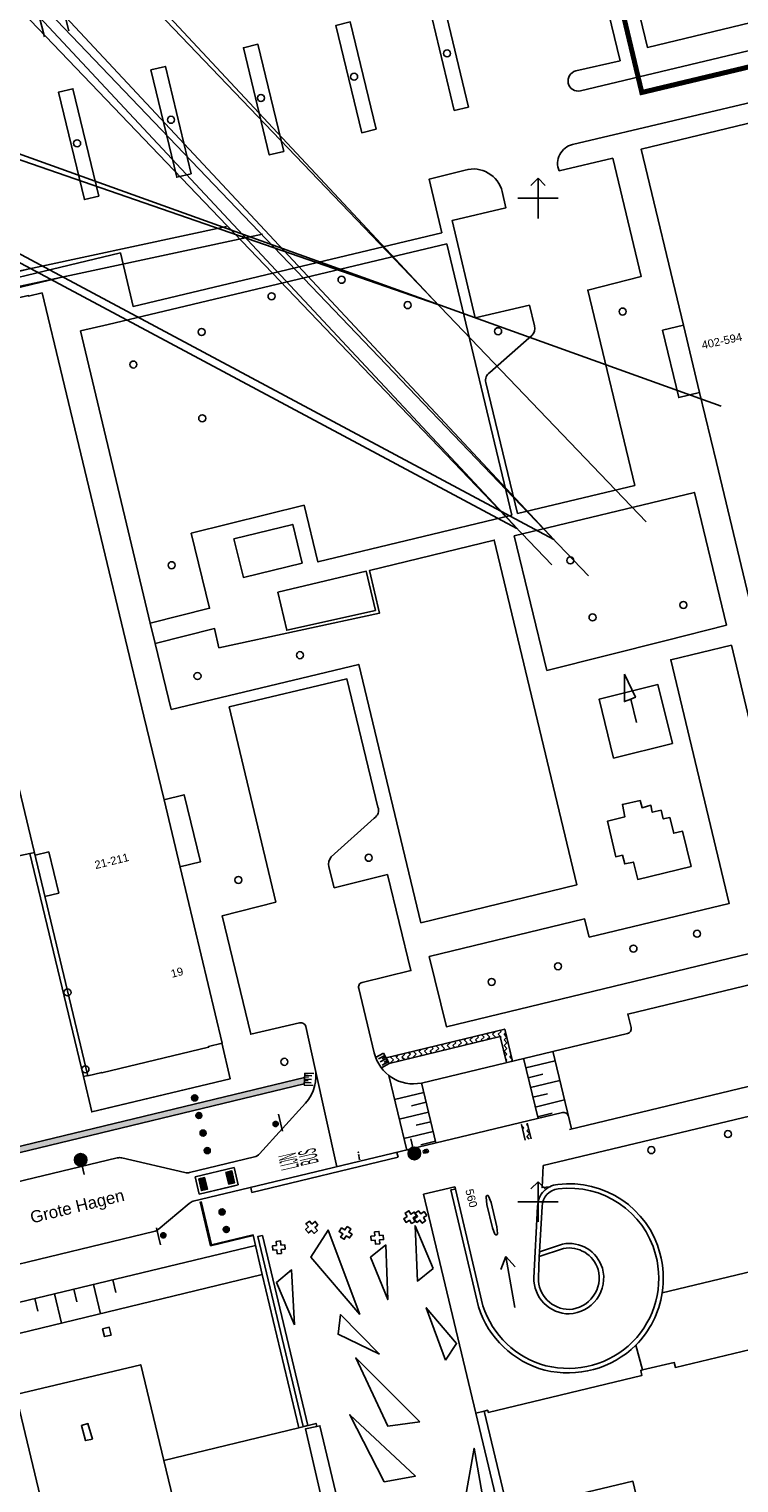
# Model space of a CAD drawing. Header units: millimetres. Extents: x 96940 to 101272, y 432237 to 434659.
# Tile 357 of 398: x 97349 to 97420, y 433472 to 433617. Entities that reach past the tile are written whole.
import ezdxf
from ezdxf.enums import TextEntityAlignment as Align

# ---------------------------------------------------------------- set-up
doc = ezdxf.new("R2010")
doc.units = ezdxf.units.MM
doc.linetypes.add('DASHED', pattern=[19.05, 12.7, -6.35])
for name, color, linetype in [('_R+B WARMTE2-5', 211, 'DASHED'), ('Ondergrond_Nieuw_IP', 8, 'Continuous'), ('R_BN_T_N_HOOGTELIJN', 7, 'Continuous')]:
    doc.layers.add(name, color=color, linetype=linetype)
doc.styles.add('DSV_ARIAL', font='arial.ttf')
doc.styles.add('ii', font='timesbi.ttf', dxfattribs={"height": 0.4})
pattern_1 = [(135, (0, 0), (-0.56568542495, 8e-17), [0.4, -0.4]), (225, (0.56568, 0.56568), (-8e-17, -0.56568542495), [0.4, -0.4])]

# ---------------------------------------------------------------- blocks, each defined once
blk = doc.blocks.new('inrit')
at = {"ltscale": 0.075, "style": 'ii'}
blk.add_text('i', height=0.4, rotation=9.95579, dxfattribs=at).set_placement((-0.061, -0.209))
blk = doc.blocks.new('NUTSKAST')
at = {"color": 0}
blk.add_circle((0, 0), 0.35, dxfattribs=at)
blk = doc.blocks.new('BOOM')
at = {"color": 0}
blk.add_circle((0, 0), 0.35, dxfattribs=at)
blk = doc.blocks.new('MA-paaltje')
at = {"color": 0, "linetype": 'ByBlock', "lineweight": -2}
for radius in [0.3, 0.25, 0.2, 0.15, 0.1, 0.05]:
    blk.add_circle((0, 0), radius, dxfattribs=at)
blk = doc.blocks.new('N_LM-ENKEL')
blk.add_hatch(color=2).paths.add_polyline_path([(-0.62, 0, 1), (0.62, 0, 1)])
at = {"color": 2}
blk.add_line((0.62, 0), (1.5, 0), dxfattribs=at)
blk.add_circle((0, 0), 0.625, dxfattribs=at)
blk = doc.blocks.new('NW_meubilair_verkeersbord')
at = {"layer": 'Ondergrond_Nieuw_IP'}
blk.add_hatch(color=256, dxfattribs=at).paths.add_polyline_path([(-0.25, 0.05, 1), (0.25, -0.05, 1)])
at = {"layer": 'Ondergrond_Nieuw_IP', "linetype": 'Continuous'}
for p, q in [((-0.95, -0.33), (-0.09, -0.49)), ((-0.09, -0.49), (0.76, -0.66))]:
    blk.add_line(p, q, dxfattribs=at)
at = {"layer": 'Ondergrond_Nieuw_IP'}
blk.add_lwpolyline([(-0.25, 0.05, 1), (0.25, -0.05, 1)], format="xyb", close=True, dxfattribs=at)
blk = doc.blocks.new('VelopA CityStyle Oscar BA')
at = {"color": 0, "lineweight": 0, "flags": 128}
for points in [[(101.3, 65.32), (101.3, 65.55)], [(101.37, 65.56), (101.38, 65.56)], [(101.37, 65.55), (101.37, 65.56)], [(101.37, 65.55), (101.37, 65.55)], [(101.37, 65.55), (101.37, 65.55)], [(101.37, 65.55), (101.37, 65.55)], [(101.37, 65.55), (101.37, 65.55)], [(101.38, 65.55), (101.37, 65.55)], [(101.37, 65.33), (101.37, 65.32)], [(101.38, 65.33), (101.37, 65.33)], [(101.37, 65.32), (101.38, 65.31)], [(101.37, 65.32), (101.37, 65.32)], [(101.37, 65.32), (101.37, 65.32)], [(101.37, 65.32), (101.37, 65.32)], [(101.37, 65.32), (101.37, 65.32)], [(101.38, 65.56), (101.39, 65.56)], [(101.38, 65.56), (101.38, 65.56)], [(101.38, 65.56), (101.38, 65.56)], [(101.38, 65.56), (101.38, 65.56)], [(101.38, 65.56), (101.38, 65.56)], [(101.38, 65.54), (101.38, 65.55)], [(101.38, 65.54), (101.38, 65.54)], [(101.38, 65.54), (101.38, 65.54)], [(101.38, 65.54), (101.38, 65.54)], [(101.38, 65.33), (101.38, 65.33)], [(101.38, 65.33), (101.38, 65.33)], [(101.38, 65.33), (101.38, 65.33)], [(101.38, 65.33), (101.38, 65.33)], [(101.38, 65.31), (101.39, 65.31)], [(101.38, 65.31), (101.38, 65.31)], [(101.38, 65.31), (101.38, 65.31)], [(101.38, 65.31), (101.38, 65.31)], [(101.38, 65.31), (101.38, 65.31)], [(101.72, 65.56), (101.73, 65.56)], [(101.72, 65.31), (101.73, 65.31)], [(101.73, 65.56), (101.74, 65.56)], [(101.73, 65.56), (101.73, 65.56)], [(101.73, 65.56), (101.73, 65.56)], [(101.73, 65.56), (101.73, 65.56)], [(101.73, 65.56), (101.73, 65.56)], [(101.74, 65.55), (101.73, 65.54)], [(101.73, 65.54), (101.73, 65.54)], [(101.73, 65.54), (101.73, 65.54)], [(101.73, 65.54), (101.73, 65.54)], [(101.73, 65.33), (101.73, 65.33)], [(101.73, 65.33), (101.73, 65.33)], [(101.73, 65.33), (101.73, 65.33)], [(101.74, 65.33), (101.73, 65.33)], [(101.73, 65.31), (101.74, 65.32)], [(101.73, 65.31), (101.73, 65.31)], [(101.73, 65.31), (101.73, 65.31)], [(101.73, 65.31), (101.73, 65.31)], [(101.73, 65.31), (101.73, 65.31)], [(101.74, 65.56), (101.74, 65.55)], [(101.74, 65.55), (101.74, 65.55)], [(101.74, 65.55), (101.74, 65.55)], [(101.74, 65.55), (101.74, 65.55)], [(101.74, 65.55), (101.74, 65.55)], [(101.74, 65.55), (101.74, 65.55)], [(101.74, 65.33), (101.74, 65.33)], [(101.74, 65.32), (101.74, 65.33)], [(101.74, 65.32), (101.74, 65.32)], [(101.74, 65.32), (101.74, 65.32)], [(101.74, 65.32), (101.74, 65.32)], [(101.74, 65.32), (101.74, 65.32)], [(101.81, 65.55), (101.81, 65.32)]]:
    blk.add_lwpolyline(points, dxfattribs=at)
at = {"color": 0, "lineweight": 0}
for points in [[(101.31, 65.56), (101.31, 65.55), (101.3, 65.55), (101.3, 65.55)], [(101.31, 65.32), (101.31, 65.32), (101.3, 65.32), (101.3, 65.32)], [(101.8, 65.56), (101.64, 65.61), (101.47, 65.61), (101.31, 65.56)], [(101.31, 65.55), (101.46, 65.45), (101.65, 65.45), (101.8, 65.55)], [(101.31, 65.32), (101.46, 65.42), (101.65, 65.42), (101.8, 65.32)], [(101.8, 65.32), (101.64, 65.26), (101.47, 65.26), (101.31, 65.32)], [(101.81, 65.55), (101.81, 65.55), (101.81, 65.55), (101.8, 65.56)], [(101.81, 65.32), (101.81, 65.32), (101.81, 65.32), (101.8, 65.32)]]:
    blk.add_open_spline(points, degree=3, dxfattribs=at)
for points, knots in [([(101.73, 65.54), (101.72, 65.54), (101.72, 65.54), (101.71, 65.53), (101.71, 65.53), (101.7, 65.53), (101.7, 65.53), (101.69, 65.53), (101.69, 65.52), (101.68, 65.52), (101.68, 65.52), (101.67, 65.52), (101.67, 65.52), (101.66, 65.51), (101.65, 65.51), (101.65, 65.51), (101.64, 65.51), (101.63, 65.51), (101.63, 65.51), (101.62, 65.51), (101.62, 65.51), (101.61, 65.5), (101.6, 65.5), (101.6, 65.5), (101.59, 65.5), (101.58, 65.5), (101.58, 65.5), (101.57, 65.5), (101.57, 65.5), (101.56, 65.5), (101.55, 65.5), (101.55, 65.5), (101.54, 65.5), (101.53, 65.5), (101.53, 65.5), (101.52, 65.5), (101.52, 65.5), (101.51, 65.5), (101.5, 65.5), (101.5, 65.51), (101.49, 65.51), (101.49, 65.51), (101.48, 65.51), (101.47, 65.51), (101.47, 65.51), (101.46, 65.51), (101.46, 65.51), (101.45, 65.51), (101.45, 65.52), (101.44, 65.52), (101.43, 65.52), (101.43, 65.52), (101.42, 65.52), (101.42, 65.52), (101.41, 65.53), (101.41, 65.53), (101.4, 65.53), (101.4, 65.53), (101.39, 65.54), (101.39, 65.54), (101.38, 65.54)], [0, 0, 0, 0, 1, 1, 1, 2, 2, 2, 3, 3, 3, 4, 4, 4, 5, 5, 5, 6, 6, 6, 7, 7, 7, 8, 8, 8, 9, 9, 9, 10, 10, 10, 11, 11, 11, 12, 12, 12, 13, 13, 13, 14, 14, 14, 15, 15, 15, 16, 16, 16, 17, 17, 17, 18, 18, 18, 19, 19, 19, 20, 20, 20, 20]), ([(101.73, 65.33), (101.72, 65.33), (101.72, 65.34), (101.71, 65.34), (101.71, 65.34), (101.7, 65.34), (101.7, 65.35), (101.69, 65.35), (101.69, 65.35), (101.68, 65.35), (101.68, 65.35), (101.67, 65.35), (101.67, 65.36), (101.66, 65.36), (101.65, 65.36), (101.65, 65.36), (101.64, 65.36), (101.63, 65.36), (101.63, 65.36), (101.62, 65.37), (101.62, 65.37), (101.61, 65.37), (101.6, 65.37), (101.6, 65.37), (101.59, 65.37), (101.58, 65.37), (101.58, 65.37), (101.57, 65.37), (101.57, 65.37), (101.56, 65.37), (101.55, 65.37), (101.55, 65.37), (101.54, 65.37), (101.53, 65.37), (101.53, 65.37), (101.52, 65.37), (101.52, 65.37), (101.51, 65.37), (101.5, 65.37), (101.5, 65.37), (101.49, 65.37), (101.49, 65.37), (101.48, 65.36), (101.47, 65.36), (101.47, 65.36), (101.46, 65.36), (101.46, 65.36), (101.45, 65.36), (101.45, 65.36), (101.44, 65.35), (101.43, 65.35), (101.43, 65.35), (101.42, 65.35), (101.42, 65.35), (101.41, 65.35), (101.41, 65.34), (101.4, 65.34), (101.4, 65.34), (101.39, 65.34), (101.39, 65.33), (101.38, 65.33)], [0, 0, 0, 0, 1, 1, 1, 2, 2, 2, 3, 3, 3, 4, 4, 4, 5, 5, 5, 6, 6, 6, 7, 7, 7, 8, 8, 8, 9, 9, 9, 10, 10, 10, 11, 11, 11, 12, 12, 12, 13, 13, 13, 14, 14, 14, 15, 15, 15, 16, 16, 16, 17, 17, 17, 18, 18, 18, 19, 19, 19, 20, 20, 20, 20]), ([(101.39, 65.56), (101.39, 65.57), (101.4, 65.57), (101.41, 65.57), (101.42, 65.57), (101.43, 65.57), (101.44, 65.57), (101.44, 65.57), (101.45, 65.58), (101.46, 65.58), (101.46, 65.58), (101.47, 65.58), (101.48, 65.58), (101.48, 65.58), (101.49, 65.58), (101.5, 65.58), (101.5, 65.58), (101.51, 65.58), (101.52, 65.58), (101.52, 65.58), (101.53, 65.58), (101.54, 65.58), (101.55, 65.58), (101.55, 65.58), (101.56, 65.58), (101.57, 65.58), (101.57, 65.58), (101.58, 65.58), (101.59, 65.58), (101.6, 65.58), (101.6, 65.58), (101.61, 65.58), (101.62, 65.58), (101.62, 65.58), (101.63, 65.58), (101.64, 65.58), (101.64, 65.58), (101.65, 65.58), (101.66, 65.58), (101.66, 65.58), (101.67, 65.57), (101.68, 65.57), (101.68, 65.57), (101.69, 65.57), (101.7, 65.57), (101.7, 65.57), (101.71, 65.57), (101.72, 65.56), (101.72, 65.56)], [0, 0, 0, 0, 1, 1, 1, 2, 2, 2, 3, 3, 3, 4, 4, 4, 5, 5, 5, 6, 6, 6, 7, 7, 7, 8, 8, 8, 9, 9, 9, 10, 10, 10, 11, 11, 11, 12, 12, 12, 13, 13, 13, 14, 14, 14, 15, 15, 15, 16, 16, 16, 16]), ([(101.39, 65.31), (101.39, 65.31), (101.4, 65.31), (101.41, 65.3), (101.42, 65.3), (101.43, 65.3), (101.44, 65.3), (101.44, 65.3), (101.45, 65.3), (101.46, 65.3), (101.46, 65.29), (101.47, 65.29), (101.48, 65.29), (101.48, 65.29), (101.49, 65.29), (101.5, 65.29), (101.5, 65.29), (101.51, 65.29), (101.52, 65.29), (101.52, 65.29), (101.53, 65.29), (101.54, 65.29), (101.55, 65.29), (101.55, 65.29), (101.56, 65.29), (101.57, 65.29), (101.57, 65.29), (101.58, 65.29), (101.59, 65.29), (101.6, 65.29), (101.6, 65.29), (101.61, 65.29), (101.62, 65.29), (101.62, 65.29), (101.63, 65.29), (101.64, 65.29), (101.64, 65.29), (101.65, 65.3), (101.66, 65.3), (101.66, 65.3), (101.67, 65.3), (101.68, 65.3), (101.68, 65.3), (101.69, 65.3), (101.7, 65.3), (101.7, 65.3), (101.71, 65.31), (101.72, 65.31), (101.72, 65.31)], [0, 0, 0, 0, 1, 1, 1, 2, 2, 2, 3, 3, 3, 4, 4, 4, 5, 5, 5, 6, 6, 6, 7, 7, 7, 8, 8, 8, 9, 9, 9, 10, 10, 10, 11, 11, 11, 12, 12, 12, 13, 13, 13, 14, 14, 14, 15, 15, 15, 16, 16, 16, 16])]:
    blk.add_open_spline(points, degree=3, knots=knots, dxfattribs=at)

msp = doc.modelspace()

# ---------------------------------------------------------------- hatches: boundary and pattern name
at = {"layer": 'Ondergrond_Nieuw_IP'}
h = msp.add_hatch(dxfattribs=at)
h.set_pattern_fill('DSV1_17', color=256, scale=0.4, angle=90, style=0)
h.set_pattern_definition(pattern_1)
h.paths.add_polyline_path([(97397.44027, 433514.02529), (97396.67246, 433517.20607), (97384.85519, 433514.35351), (97385.15388, 433513.80838), (97396.23001, 433516.48203), (97396.85499, 433513.88447)])
h = msp.add_hatch(dxfattribs=at)
h.set_pattern_fill('DSV1_17', color=256, scale=0.4, angle=90, style=0)
h.set_pattern_definition(pattern_1)
h.paths.add_polyline_path([(97346.99004, 433508.36149), (97331.53813, 433504.63157, 0.016658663), (97331.92903, 433504.10869), (97346.54758, 433507.63745), (97347.26568, 433504.66258), (97376.68131, 433511.76319), (97376.72019, 433512.38981), (97347.70814, 433505.38662)])
h = msp.add_hatch(dxfattribs=at)
h.set_pattern_fill('DSV1_17', color=256, scale=0.4, angle=90, style=0)
h.set_pattern_definition(pattern_1)
h.paths.add_polyline_path([(97398.34633, 433507.71474), (97398.92974, 433507.85487), (97399.3032, 433506.29985), (97398.72175, 433506.1595)])

# ---------------------------------------------------------------- linework, layer by layer
at = {"layer": '_R+B WARMTE2-5', "ltscale": 0.01, "const_width": 0.5, "flags": 128}
msp.add_lwpolyline([(97404.71543, 433634.12206), (97410.34378, 433610.54443), (97484.19527, 433628.17396)], dxfattribs=at)
at = {"layer": 'Ondergrond_Nieuw_IP'}
for p, q in [((97350.78562, 433616.09834), (97349.5492, 433620.94432)), ((97353.2182, 433616.67651), (97351.98178, 433621.52246)), ((97400, 433602), (97399.29289, 433601.29289)), ((97400, 433602), (97400.70711, 433601.29289)), ((97400, 433600), (97400, 433602)), ((97400, 433600), (97398, 433600)), ((97400, 433600), (97400, 433598)), ((97400, 433600), (97402, 433600)), ((97349.85451, 433534.55149), (97351.24451, 433534.88149)), ((97351.24451, 433534.88149), (97352.23451, 433530.75149)), ((97343.9, 433533.55), (97349.33, 433534.712)), ((97352.23451, 433530.75149), (97350.84239, 433530.431)), ((97384.85519, 433514.35351), (97396.67246, 433517.20607)), ((97385.15388, 433513.80838), (97396.23001, 433516.48203)), ((97396.85692, 433513.88494), (97396.23001, 433516.48203)), ((97397.44027, 433514.02529), (97396.67246, 433517.20607)), ((97401.47139, 433515.01962), (97403.33285, 433507.26763)), ((97377.759, 433513.405), (97379.9528, 433503.50242)), ((97398.55431, 433514.31915), (97399.99569, 433508.31659)), ((97398.7878, 433513.34679), (97401.70488, 433514.04726)), ((97347.26568, 433504.66258), (97376.68131, 433511.76319)), ((97347.70814, 433505.38662), (97376.72019, 433512.38981)), ((97385.12684, 433512.59249), (97386.90896, 433505.17324)), ((97388.38465, 433511.87442), (97389.82599, 433505.87389)), ((97399.02129, 433512.37443), (97400.47983, 433512.72467)), ((97399.25478, 433511.40207), (97402.17186, 433512.10254)), ((97388.61821, 433510.90208), (97385.70118, 433510.20141)), ((97399.48827, 433510.42971), (97400.94681, 433510.77995)), ((97372.22537, 433504.78674), (97376.8169, 433509.84535)), ((97389.08533, 433508.9574), (97386.1683, 433508.25672)), ((97388.85177, 433509.92974), (97387.39326, 433509.5794)), ((97399.72176, 433509.45735), (97402.63884, 433510.15782)), ((97399.95525, 433508.48499), (97401.41379, 433508.83523)), ((97389.31889, 433507.98505), (97387.86037, 433507.63472)), ((97398.72175, 433506.1595), (97398.34633, 433507.71474)), ((97399.305, 433506.30029), (97398.92974, 433507.85487)), ((97403.02618, 433508.53026), (97403.3296, 433507.26685)), ((97389.55244, 433507.01271), (97386.63542, 433506.31203)), ((97389.786, 433506.04037), (97388.32749, 433505.69003)), ((97365.25623, 433502.9343), (97371.71846, 433504.48649)), ((97386.05403, 433504.45367), (97371.46876, 433500.95081)), ((97358.05619, 433504.38789), (97341.9134, 433500.51121)), ((97364.79668, 433502.93252), (97358.5157, 433504.38967)), ((97369.69533, 433503.44502), (97365.80602, 433502.511)), ((97369.03037, 433502.35976), (97369.47367, 433503.08328)), ((97369.69533, 433503.44503), (97370.11565, 433501.69478)), ((97370.11565, 433501.69478), (97369.69533, 433503.44503)), ((97365.62899, 433500.06193), (97371.99153, 433501.59017)), ((97365.80602, 433502.511), (97366.22634, 433500.76076)), ((97366.8913, 433501.84604), (97366.16778, 433502.28935)), ((97366.22634, 433500.76076), (97370.11565, 433501.69478)), ((97366.22634, 433500.76076), (97369.72681, 433501.6014)), ((97366.44799, 433501.12252), (97366.8913, 433501.84604)), ((97369.75389, 433501.91645), (97369.03037, 433502.35976)), ((97400, 433502), (97399.29289, 433501.29289)), ((97400, 433502), (97400.70711, 433501.29289)), ((97400, 433500), (97400, 433502)), ((97371.46876, 433500.95081), (97371.35208, 433501.43658)), ((97362.11458, 433497.24364), (97365.21882, 433499.85484)), ((97366.30197, 433500.01788), (97367.35868, 433495.61766)), ((97366.3992, 433500.04124), (97367.43256, 433495.73825)), ((97400, 433500), (97398, 433500)), ((97400, 433500), (97400, 433498)), ((97400, 433500), (97402, 433500)), ((97361.70437, 433497.03655), (97334.16208, 433490.42228)), ((97371.61507, 433496.63983), (97367.35868, 433495.61766)), ((97371.59172, 433496.73707), (97367.43256, 433495.73825)), ((97371.59172, 433496.73707), (97367.43256, 433495.73825)), ((97371.59172, 433496.73707), (97371.61414, 433496.63961)), ((97371.59172, 433496.73707), (97371.61414, 433496.63961))]:
    msp.add_line(p, q, dxfattribs=at)
at = {"layer": 'Ondergrond_Nieuw_IP', "color": 7, "linetype": 'Continuous'}
for p, q in [((97384.5943, 433514.82964), (97383.80502, 433514.39717)), ((97384.10675, 433514.25605), (97384.72344, 433514.59396)), ((97384.5943, 433514.82964), (97385.17093, 433513.77727)), ((97384.27419, 433513.96741), (97384.88374, 433514.30141)), ((97385.17093, 433513.77727), (97384.38165, 433513.34479)), ((97384.4504, 433513.63448), (97385.06473, 433513.97109)), ((97384.46601, 433514.25862), (97384.80531, 433514.44454)), ((97384.64491, 433513.93228), (97384.98415, 433514.11816)), ((97376.67398, 433511.64515), (97376.74831, 433512.84285)), ((97377.39247, 433511.86983), (97376.69063, 433511.91338)), ((97377.08734, 433512.05947), (97376.70118, 433512.08343)), ((97377.40501, 433512.20328), (97376.71129, 433512.24633)), ((97377.11031, 433512.43093), (97376.72423, 433512.45489)), ((97377.43378, 433512.57888), (97376.73462, 433512.62226)), ((97376.74831, 433512.84285), (97377.64658, 433512.78711)), ((97376.67398, 433511.64515), (97377.57226, 433511.58941))]:
    msp.add_line(p, q, dxfattribs=at)
at = {"layer": 'Ondergrond_Nieuw_IP', "ltscale": 0.5}
msp.add_line((97372.505, 433492.767), (97339.209, 433484.709), dxfattribs=at)
at = {"layer": 'Ondergrond_Nieuw_IP', "linetype": 'Continuous'}
for p, q in [((97355.66739, 433491.78056), (97356.37348, 433488.86299)), ((97357.61216, 433492.24736), (97357.91714, 433490.98716)), ((97349.83309, 433490.38018), (97350.13808, 433489.11999)), ((97351.77786, 433490.84698), (97352.48571, 433487.92211)), ((97353.72263, 433491.31377), (97354.02761, 433490.05357))]:
    msp.add_line(p, q, dxfattribs=at)
at = {"layer": 'Ondergrond_Nieuw_IP'}
for points in [[(97404.23, 433610.7), (97435.56, 433618.17), (97438.54, 433618.65), (97557.18, 433647.09)], [(97405.944, 433635.534), (97410.9, 433615.04), (97466.29, 433628.4)], [(97397.77, 433633.24), (97399.08, 433627.94), (97404.42, 433629.18), (97408.17, 433613.71), (97403.77, 433612.69)], [(97393.077, 433609.098), (97390.503, 433619.792), (97389.064, 433619.446), (97391.638, 433608.751), (97393.077, 433609.098)], [(97383.86, 433606.88), (97381.286, 433617.575), (97379.848, 433617.228), (97382.421, 433606.534), (97383.86, 433606.88)], [(97374.643, 433604.662), (97372.07, 433615.357), (97370.631, 433615.01), (97373.204, 433604.316), (97374.643, 433604.662)], [(97365.426, 433602.444), (97362.853, 433613.139), (97361.414, 433612.793), (97363.987, 433602.098), (97365.426, 433602.444)], [(97356.209, 433600.226), (97353.636, 433610.921), (97352.203, 433610.577), (97354.771, 433599.88), (97356.209, 433600.226)], [(97403.43, 433605.37), (97423.7, 433610.16), (97424.164, 433608.217)], [(97423.64, 433608.11), (97410.28, 433604.9), (97414.492, 433587.361), (97416.107, 433580.639), (97417.776, 433573.689)], [(97409.65, 433571.39), (97404.96, 433590.85), (97410.29, 433592.21), (97407.44, 433604), (97402.09, 433602.74)], [(97338.71, 433589.85), (97358.36, 433594.56), (97359.63, 433589.23), (97390.4, 433596.57), (97389.13, 433601.9), (97392.74, 433602.82)], [(97396.43, 433600.67), (97396.8, 433599.06), (97391.45, 433597.8), (97393.74, 433588.08), (97399.14, 433589.35), (97399.64, 433587.28)], [(97357.142, 433587.434), (97390.89, 433595.45), (97397.4, 433568.44)], [(97350.56331, 433590.58619), (97349.19482, 433590.25193), (97349.18319, 433590.30056), (97338.55328, 433587.7594), (97338.56723, 433587.70104), (97337.18866, 433587.38108), (97355.12506, 433512.56787), (97356.50275, 433512.91085), (97356.51682, 433512.85252), (97367.15651, 433515.41858), (97367.14245, 433515.47691), (97368.51985, 433515.81179)], [(97350.56331, 433590.58619), (97360.71285, 433548.39579)], [(97357.142, 433587.434), (97354.39, 433586.78), (97361.34, 433557.68)], [(97414.492, 433587.361), (97412.41, 433586.85), (97414.03, 433580.14), (97416.107, 433580.639)], [(97399.37, 433586.33), (97395.19, 433582.64)], [(97394.79, 433581.64), (97397.95, 433568.58)], [(97417.776, 433573.689), (97428.24, 433530.12)], [(97397.95, 433568.58), (97409.65, 433571.39)], [(97400.86, 433552.96), (97397.63, 433566.36), (97415.58, 433570.7), (97418.78, 433557.46)], [(97361.34, 433557.68), (97367.25, 433559.16), (97365.42, 433566.62), (97376.68, 433569.41), (97378.06, 433563.77), (97397.4, 433568.44)], [(97376.49, 433563.63), (97370.63, 433562.22), (97369.68, 433566.07), (97375.55, 433567.5), (97376.49, 433563.63)], [(97361.82, 433555.65), (97367.75, 433557.13), (97368.19, 433555.22), (97384.2, 433558.67), (97383.19, 433562.9), (97395.63, 433565.94), (97403.85, 433531.59), (97388.3, 433527.82)], [(97383.8, 433558.92), (97374.941, 433556.965), (97374.07, 433560.74), (97382.88, 433562.84), (97383.8, 433558.92)], [(97361.34, 433557.68), (97361.82, 433555.65)], [(97400.86, 433552.96), (97412.773, 433555.951), (97418.78, 433557.46)], [(97400.86, 433552.96), (97412.773, 433555.951), (97418.78, 433557.46)], [(97400.86, 433552.96), (97412.773, 433555.951), (97418.78, 433557.46)], [(97361.82, 433555.65), (97363.42, 433549.08)], [(97405.09, 433526.39), (97419.05, 433529.72), (97413.23, 433554.02), (97419.29, 433555.47)], [(97405.09, 433526.39), (97419.05, 433529.72), (97413.23, 433554.02), (97419.29, 433555.47)], [(97405.09, 433526.39), (97419.05, 433529.72), (97413.23, 433554.02), (97419.29, 433555.47)], [(97419.29, 433555.47), (97426.28, 433526)], [(97363.42, 433549.08), (97382.12, 433553.56), (97388.3, 433527.82)], [(97408.603, 433552.591), (97408.611, 433549.849), (97409.233, 433550.096), (97409.701, 433550.282), (97408.603, 433552.591)], [(97376.23, 433517.85), (97371.36, 433516.71), (97368.52, 433528.52), (97373.85, 433529.87), (97369.21, 433549.32), (97380.94, 433552.12), (97384.03, 433539.35)], [(97413.408, 433545.677), (97407.536, 433544.217), (97406.076, 433550.09), (97411.948, 433551.55), (97413.408, 433545.677)], [(97413.408, 433545.677), (97407.536, 433544.217), (97406.076, 433550.09), (97411.948, 433551.55), (97413.408, 433545.677)], [(97409.819, 433547.771), (97409.233, 433550.096)], [(97360.71285, 433548.39579), (97362.71185, 433540.05179), (97364.31685, 433533.35079), (97368.51985, 433515.81179)], [(97362.682, 433540.08), (97364.72, 433540.57), (97366.34, 433533.88), (97364.287, 433533.379)], [(97415.253, 433533.411), (97409.931, 433532.13), (97409.51, 433533.866), (97408.635, 433533.687), (97408.417, 433534.54), (97407.738, 433534.398), (97406.908, 433537.924), (97408.652, 433538.373), (97408.411, 433539.608), (97410.167, 433539.992), (97410.369, 433539.272), (97411.246, 433539.526), (97411.389, 433538.833), (97412.263, 433539.033), (97412.482, 433538.162), (97413.146, 433538.293), (97413.528, 433536.731), (97414.4, 433536.93), (97415.253, 433533.411)], [(97383.66, 433538.25), (97379.39, 433534.38)], [(97349.33, 433534.712), (97349.828, 433534.818)], [(97349.33, 433534.712), (97354.67, 433512.5)], [(97379.14, 433533.39), (97379.68, 433531.31), (97384.98, 433532.62), (97387.32, 433523.05), (97382.464, 433521.872)], [(97389.16, 433524.45), (97404.64, 433528.2), (97405.09, 433526.39)], [(97389.16, 433524.45), (97390.86, 433517.45), (97426.28, 433526)], [(97409.266, 433517.377), (97408.943, 433518.713), (97433.99, 433524.76), (97434.29, 433523.51)], [(97382.124, 433521.254), (97383.677, 433514.85)], [(97388.391, 433511.848), (97408.906, 433516.784)], [(97368.49, 433515.84), (97369.31, 433512.28), (97355.51, 433508.97)], [(97403.13513, 433507.22015), (97428.946, 433513.419), (97429.45, 433513.54)], [(97354.67, 433512.5), (97355.13, 433512.6)], [(97354.67, 433512.5), (97355.51, 433508.97)], [(97400.514, 433503.62), (97408.16, 433505.44), (97429.55, 433510.57), (97434.096, 433511.662)], [(97371.99153, 433501.59017), (97402.42323, 433508.89967)], [(97386.05337, 433504.45352), (97385.93661, 433504.93969)], [(97401.163, 433501.513), (97400.401, 433501.429), (97400.514, 433503.62)], [(97388.587, 433500.765), (97391.708, 433501.512)], [(97388.587, 433500.765), (97393.792, 433478.94)], [(97394.07, 433489.544), (97391.315, 433501.191), (97391.763, 433501.282)], [(97394.07, 433489.544), (97391.315, 433501.191), (97391.763, 433501.282)], [(97391.708, 433501.512), (97391.763, 433501.282)], [(97391.763, 433501.282), (97394.508, 433489.647)], [(97395.699, 433496.797), (97395.458, 433497.411), (97394.905, 433499.759), (97394.829, 433500.485)], [(97395.074, 433500.562), (97395.322, 433499.928), (97395.892, 433497.514), (97395.962, 433496.851)], [(97387.883, 433498.628), (97387.542, 433498.404), (97387.75, 433498.064), (97387.396, 433497.852), (97387.182, 433498.179), (97386.842, 433497.96), (97386.61, 433498.33), (97386.938, 433498.558), (97386.742, 433498.888), (97387.118, 433499.124), (97387.318, 433498.78), (97387.652, 433498.988), (97387.883, 433498.628)], [(97388.9, 433498.662), (97388.583, 433498.442), (97388.793, 433498.129), (97388.458, 433497.871), (97388.22, 433498.199), (97387.903, 433497.959), (97387.655, 433498.302), (97387.997, 433498.559), (97387.757, 433498.879), (97388.081, 433499.123), (97388.317, 433498.798), (97388.637, 433499.032), (97388.9, 433498.662)], [(97399.96, 433499.559), (97399.58, 433492.445)], [(97400.41, 433499.555), (97400.139, 433495.032), (97400.119, 433494.55)], [(97378.055, 433497.691), (97377.759, 433497.45), (97378.004, 433497.144), (97377.692, 433496.868), (97377.4, 433497.168), (97377.107, 433496.919), (97376.821, 433497.265), (97377.11, 433497.503), (97376.849, 433497.802), (97377.199, 433498.094), (97377.458, 433497.791), (97377.782, 433498.05), (97378.055, 433497.691)], [(97382.234, 433488.776), (97377.346, 433494.48), (97379.064, 433497.193), (97382.234, 433488.776)], [(97380.968, 433497.55), (97381.335, 433497.329), (97381.127, 433496.98), (97381.465, 433496.776), (97381.213, 433496.407), (97380.881, 433496.612), (97380.674, 433496.283), (97380.319, 433496.496), (97380.522, 433496.83), (97380.172, 433497.042), (97380.415, 433497.409), (97380.754, 433497.212), (97380.968, 433497.55)], [(97389.533, 433493.355), (97387.74, 433497.62), (97387.971, 433492.109), (97389.533, 433493.355)], [(97371.606, 433496.675), (97372.505, 433492.767)], [(97372.516, 433496.656), (97377.057, 433477.728), (97376.596, 433477.618), (97372.055, 433496.545), (97372.516, 433496.656)], [(97374.794, 433495.298), (97374.396, 433495.265), (97374.422, 433494.867), (97373.985, 433494.834), (97373.945, 433495.234), (97373.565, 433495.204), (97373.527, 433495.631), (97373.925, 433495.668), (97373.893, 433496.07), (97374.325, 433496.111), (97374.37, 433495.695), (97374.765, 433495.715), (97374.794, 433495.298)], [(97383.736, 433496.622), (97383.342, 433496.582), (97383.379, 433496.16), (97383.773, 433496.184), (97383.801, 433495.791), (97384.217, 433495.818), (97384.189, 433496.217), (97384.609, 433496.245), (97384.557, 433496.675), (97384.184, 433496.648), (97384.143, 433497.06), (97383.707, 433497.016), (97383.736, 433496.622)], [(97402.439, 433495.802), (97400.139, 433495.032)], [(97384.831, 433495.731), (97385.014, 433490.265), (97383.304, 433494.493), (97384.831, 433495.731)], [(97396.28626, 433493.27205), (97396.78785, 433494.56483)], [(97397.693, 433489.495), (97396.78785, 433494.56483)], [(97396.78785, 433494.56483), (97397.70581, 433493.52549)], [(97400.03, 433492.421), (97400.119, 433494.55), (97402.522, 433495.36)], [(97375.709, 433487.748), (97373.918, 433491.966), (97375.425, 433493.224), (97375.709, 433487.748)], [(97433.982, 433490.948), (97434.138, 433490.296), (97422.72, 433487.58), (97421.38, 433493.1), (97412.369, 433490.929)], [(97372.505, 433492.767), (97376.166, 433477.507)], [(97372.505, 433492.767), (97376.166, 433477.507)], [(97384.21, 433484.833), (97380.063, 433486.81), (97380.317, 433488.777), (97384.21, 433484.833)], [(97390.784, 433484.231), (97391.873, 433485.901), (97388.85, 433489.454), (97390.784, 433484.231)], [(97357.456, 433486.738), (97357.257, 433487.51), (97356.596, 433487.351), (97356.783, 433486.576), (97357.456, 433486.738)], [(97409.745, 433485.723), (97410.421, 433483.253)], [(97410.421, 433483.253), (97413.58, 433484), (97413.7, 433483.51), (97422.85, 433485.71), (97422.8, 433485.94), (97423.16, 433486.01)], [(97388.209, 433478.09), (97381.825, 433484.454), (97385.008, 433477.668), (97388.209, 433478.09)], [(97364.597, 433411.29), (97361.336, 433424.9), (97347.939, 433480.81), (97360.385, 433483.77), (97362.692, 433474.226)], [(97394.62, 433479.16), (97394.98, 433479.25), (97395.03, 433479.03), (97410.36, 433482.71), (97410.24, 433483.21), (97410.421, 433483.253)], [(97393.792, 433478.94), (97404.951, 433432.257), (97374.813, 433425.112)], [(97393.792, 433478.94), (97404.951, 433432.257), (97374.813, 433425.112)], [(97394.62, 433479.16), (97397.38, 433467.64), (97397.73, 433467.73), (97397.36, 433469.28), (97409.46, 433472.17), (97414.61, 433450.62), (97413.63, 433450.38), (97413.7, 433450.05), (97414.86, 433450.3), (97418.47, 433435.17), (97374.908, 433424.73)], [(97394.62, 433479.16), (97397.38, 433467.64), (97397.73, 433467.73), (97397.36, 433469.28), (97409.46, 433472.17), (97414.61, 433450.62), (97413.63, 433450.38), (97413.7, 433450.05), (97414.86, 433450.3), (97418.47, 433435.17), (97374.908, 433424.73)], [(97384.653, 433472.121), (97387.781, 433472.675), (97381.223, 433478.788), (97384.653, 433472.121)], [(97393.792, 433478.94), (97394.62, 433479.16)], [(97355.57, 433476.354), (97354.896, 433476.225), (97354.474, 433477.732), (97355.128, 433477.915), (97355.57, 433476.354)], [(97376.166, 433477.507), (97362.692, 433474.226), (97369.757, 433444.903), (97369.94, 433444.947)], [(97376.166, 433477.507), (97362.692, 433474.226), (97369.757, 433444.903), (97369.94, 433444.947)], [(97376.166, 433477.507), (97377.877, 433477.924), (97377.943, 433477.636), (97376.802, 433477.377), (97379.105, 433467.445), (97379.309, 433467.494), (97381.468, 433458.468), (97381.263, 433458.419), (97383.653, 433448.479), (97384.84, 433448.804), (97384.914, 433448.533), (97369.94, 433444.947)], [(97384.84, 433448.804), (97385.138, 433448.886), (97378.25, 433477.705), (97377.943, 433477.636)], [(97394.415, 433470.917), (97392.674, 433470.006), (97393.625, 433475.458), (97394.415, 433470.917)]]:
    msp.add_lwpolyline(points, dxfattribs=at)
at = {"layer": 'Ondergrond_Nieuw_IP', "flags": 128}
for points in [[(97331.36, 433585.97), (97343.9, 433533.55), (97349.33, 433534.712)], [(97331.36, 433585.97), (97343.9, 433533.55), (97349.33, 433534.712)], [(97349.33, 433534.712), (97349.828, 433534.818)], [(97349.33, 433534.712), (97349.828, 433534.818)], [(97349.33, 433534.712), (97354.67, 433512.5)], [(97368.49, 433515.84), (97369.31, 433512.28), (97356.085, 433509.108), (97355.51, 433508.97), (97354.67, 433512.5)]]:
    msp.add_lwpolyline(points, dxfattribs=at)
at = {"layer": 'Ondergrond_Nieuw_IP'}
msp.add_lwpolyline([(97377.76035, 433513.3989, 0.000389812), (97377.759, 433513.405), (97376.86, 433517.463)], format="xyb", dxfattribs=at)
at = {"layer": 'Ondergrond_Nieuw_IP', "flags": 128}
for points in [[(97368.89026, 433502.94317), (97369.47367, 433503.08328), (97369.75389, 433501.91645), (97369.17047, 433501.77634)], [(97366.16778, 433502.28935), (97366.75119, 433502.42946), (97367.0314, 433501.26263), (97366.44799, 433501.12252)]]:
    msp.add_lwpolyline(points, close=True, dxfattribs=at)
at = {"layer": 'Ondergrond_Nieuw_IP', "linetype": 'Continuous'}
msp.add_lwpolyline([(97328.35844, 433473.53882, 0.004695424), (97328.31487, 433474.54317, 0.033058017), (97327.71976, 433479.52752, -0.250317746), (97328.28678, 433481.32466), (97332.95268, 433485.89096, -0.135582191), (97334.3508, 433486.66403), (97371.83899, 433495.66217)], format="xyb", dxfattribs=at)
at = {"layer": 'Ondergrond_Nieuw_IP'}
for centre, radius, start, end in [((97404.01308, 433611.69802), 1.02133, 103.7690654, 282.2622201), ((97403.90997, 433603.46908), 1.96057, 104.1705966, 201.8311998), ((97393.53071, 433599.93555), 2.99087, 14.2152234, 105.329845), ((97398.72997, 433587.02527), 0.94501, 312.6311256, 15.6374588), ((97395.66949, 433581.86821), 0.90861, 121.8510567, 194.5461243), ((97383.2372, 433539.00444), 0.86484, 299.2670811, 23.5507834), ((97380.17397, 433533.65546), 1.0675, 137.2560495, 194.3992751), ((97382.5829, 433521.40406), 0.48281, 104.2567375, 198.10744), ((97376.34986, 433517.33884), 0.52503, 13.6794569, 103.1969194), ((97408.83199, 433517.23471), 0.45674, 279.3256066, 18.1519728), ((97387.56453, 433515.75237), 3.99089, 193.0680411, 281.9518321), ((97373.85504, 433512.53373), 4, 317.7710396, 12.4914279), ((97402.54, 433508.4135), 0.5, 13.5046417, 103.5062306), ((97371.48491, 433505.45884), 1, 283.5062306, 317.7710396), ((97358.2897, 433503.41554), 1, 76.938781, 103.5038322), ((97365.02268, 433503.90665), 1, 256.938781, 283.5062306), ((97402.17349, 433499.56424), 2.19517, 95.5810985, 117.4080418), ((97402.17349, 433499.56424), 2.19517, 95.5810985, 117.4080418), ((97403.1066, 433492.45127), 9.36816, 15.013114, 97.0302693), ((97403.1066, 433492.45127), 9.36816, 15.013114, 97.0302693), ((97394.95246, 433500.52045), 0.12845, 18.8754939, 196.0188829), ((97402.18285, 433499.53844), 2.22295, 135.8072971, 179.4701324), ((97402.17731, 433499.54211), 1.76735, 95.2692394, 179.5822755), ((97402.15792, 433499.56916), 2.18366, 117.104735, 135.9291005), ((97403.10531, 433492.44816), 8.92073, 15.0265404, 97.0203715), ((97365.86254, 433499.08958), 1, 103.5062306, 130.0696244), ((97361.47086, 433498.0089), 1, 283.5038322, 310.0696244), ((97395.82589, 433496.84646), 0.13619, 201.2960511, 1.9097408), ((97403.08557, 433492.3814), 3.48118, 16.9794715, 100.7038827), ((97403.08354, 433492.37813), 3.03428, 17.2713173, 100.6648555), ((97402.96505, 433492.40268), 9.06798, 315.4748163, 15.074297), ((97402.99477, 433492.4013), 9.48914, 351.074137, 15.1296186), ((97402.99477, 433492.4013), 9.48914, 351.074137, 15.1296186), ((97402.94153, 433492.44107), 3.60287, 272.6323585, 15.4026766), ((97402.9409, 433492.44104), 3.15347, 273.0375512, 15.4100151), ((97403.11525, 433492.37788), 3.53589, 178.9122787, 269.8663148), ((97403.11642, 433492.3787), 3.08671, 179.2148013, 269.8436749), ((97402.9771, 433492.39854), 9.50618, 315.3936283, 351.1070742), ((97403.07899, 433492.37553), 9.44348, 197.4479443, 255.2082346), ((97403.07899, 433492.37553), 9.44348, 197.4479443, 255.2082346), ((97403.0787, 433492.37715), 8.99504, 197.6689936, 255.2134403), ((97402.9936, 433492.58994), 9.62997, 256.0251691, 314.5139082), ((97402.9936, 433492.58994), 9.62997, 256.0251691, 314.5139082), ((97402.99339, 433492.59131), 9.18135, 256.0693482, 314.5115216)]:
    msp.add_arc(centre, radius, start, end, dxfattribs=at)
for points in [[(97369.47367, 433503.08328), (97368.89026, 433502.94317), (97369.03037, 433502.35976)], [(97369.03037, 433502.35976), (97369.75389, 433501.91645), (97369.47367, 433503.08328)], [(97366.8913, 433501.84604), (97366.75119, 433502.42946), (97366.16778, 433502.28935)]]:
    msp.add_solid(points, dxfattribs=at)
at = {"layer": 'Ondergrond_Nieuw_IP', "extrusion": (0, 0, -1)}
for points in [[(-97366.16778, 433502.28935), (-97366.44799, 433501.12252), (-97366.8913, 433501.84604)], [(-97366.44799, 433501.12252), (-97367.0314, 433501.26263), (-97366.8913, 433501.84604)], [(-97369.17047, 433501.77634), (-97369.75389, 433501.91645), (-97369.03037, 433502.35976)]]:
    msp.add_solid(points, dxfattribs=at)
at = {"layer": 'R_BN_T_N_HOOGTELIJN'}
for p, q in [((97390.01596, 433589.42678), (97328.58146, 433655.20224)), ((97410.76581, 433567.76013), (97327.76643, 433654.42674)), ((97397.90228, 433567.10222), (97319.40459, 433651.14651)), ((97401.36058, 433563.49111), (97318.36119, 433650.15771)), ((97401.56009, 433566.00314), (97323.06242, 433650.04744)), ((97405.0184, 433562.39203), (97322.01902, 433649.05865)), ((97397.89895, 433567.09904), (97296.46218, 433621.28004)), ((97401.55677, 433565.99995), (97300.12079, 433620.18244)), ((97418.24727, 433579.27821), (97305.32206, 433619.87252)), ((97390.01596, 433589.42678), (97304.94492, 433618.8126)), ((97368.94853, 433597.18158), (97290.71753, 433580.45109)), ((97372.52392, 433596.42553), (97294.29291, 433579.69504)), ((97349.39078, 433592.99895), (97291.0394, 433578.98589)), ((97352.96617, 433592.2429), (97294.61479, 433578.22984))]:
    msp.add_line(p, q, dxfattribs=at)

# ---------------------------------------------------------------- block references
at = {"layer": 'Ondergrond_Nieuw_IP'}
for name, p in [('BOOM', (97390.93, 433614.44)), ('BOOM', (97381.663, 433612.115)), ('BOOM', (97372.372, 433609.996)), ('BOOM', (97363.406, 433607.822)), ('BOOM', (97354.05, 433605.48)), ('BOOM', (97380.41, 433591.88)), ('BOOM', (97373.43, 433590.24)), ('BOOM', (97387, 433589.36)), ('BOOM', (97408.43, 433588.72)), ('BOOM', (97366.46, 433586.68)), ('BOOM', (97396.02, 433586.76)), ('BOOM', (97359.66, 433583.44)), ('BOOM', (97366.52, 433578.08)), ('BOOM', (97403.22, 433563.92)), ('BOOM', (97363.47, 433563.44)), ('BOOM', (97414.49, 433559.48)), ('BOOM', (97405.43, 433558.24)), ('BOOM', (97376.26, 433554.48)), ('BOOM', (97366.05, 433552.4)), ('BOOM', (97383.12, 433534.29)), ('BOOM', (97370.13, 433532.08)), ('BOOM', (97415.85, 433526.72)), ('BOOM', (97409.51, 433525.24)), ('BOOM', (97401.99, 433523.48)), ('BOOM', (97395.37, 433521.92)), ('NUTSKAST', (97353.09, 433520.88)), ('NUTSKAST', (97354.88, 433513.22)), ('BOOM', (97374.71, 433513.96)), ('MA-paaltje', (97365.76848, 433510.36342)), ('MA-paaltje', (97366.18852, 433508.61311)), ('MA-paaltje', (97366.60855, 433506.86281)), ('BOOM', (97418.93, 433506.76)), ('MA-paaltje', (97367.02859, 433505.1125)), ('BOOM', (97411.29, 433505.16)), ('MA-paaltje', (97368.49422, 433499.00179)), ('MA-paaltje', (97368.91426, 433497.25148))]:
    msp.add_blockref(name, p, dxfattribs=at)
for name, p, rotation in [('NW_meubilair_verkeersbord', (97373.83814, 433507.77503), 114.441804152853), ('N_LM-ENKEL', (97387.66772, 433504.8352), 103.5038322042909), ('N_LM-ENKEL', (97354.39707, 433504.19652), 283.5038322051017), ('VelopA CityStyle Oscar BA', (97470.48256, 433594.07526), 194.6696282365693), ('NW_meubilair_verkeersbord', (97362.63981, 433496.67668), 294.4449481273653)]:
    msp.add_blockref(name, p, dxfattribs=dict(at, rotation=rotation))
at = {"layer": 'Ondergrond_Nieuw_IP', "xscale": 2.000000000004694, "yscale": 2.000000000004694, "zscale": 2.000000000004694, "rotation": 7.923503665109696}
msp.add_blockref('inrit', (97382.15337, 433504.58403), dxfattribs=at)

# ---------------------------------------------------------------- texts
at = {"layer": 'Ondergrond_Nieuw_IP', "style": 'DSV_ARIAL'}
for s, height, rotation, p in [('402-594', 0.8, 12.354827, (97416.4, 433584.96)), ('21-211', 0.8, 13.827795, (97355.9, 433533.16)), ('Grote Hagen', 1.2, 13.827795, (97349.54185, 433497.84607)), ('560', 0.8, 283.827795, (97392.742, 433501.182))]:
    msp.add_text(s, height=height, rotation=rotation, dxfattribs=at).set_placement(p)
msp.add_text('19', height=0.8, rotation=14.717311, dxfattribs=at).set_placement((97364.71, 433522.64), align=Align.RIGHT)
at = {"layer": 'Ondergrond_Nieuw_IP', "char_height": 1.8, "width": 2.5508399, "attachment_point": 1, "rotation": 102.8339707, "style": 'DSV_ARIAL'}
for s, insert in [('{\\W0.3;LIJN}', (97374.42461, 433503.06317)), ('{\\W0.3;BUS}', (97376.38652, 433503.53198))]:
    msp.add_mtext(s, dxfattribs=dict(at, insert=insert))

doc.saveas('drawing.dxf')
